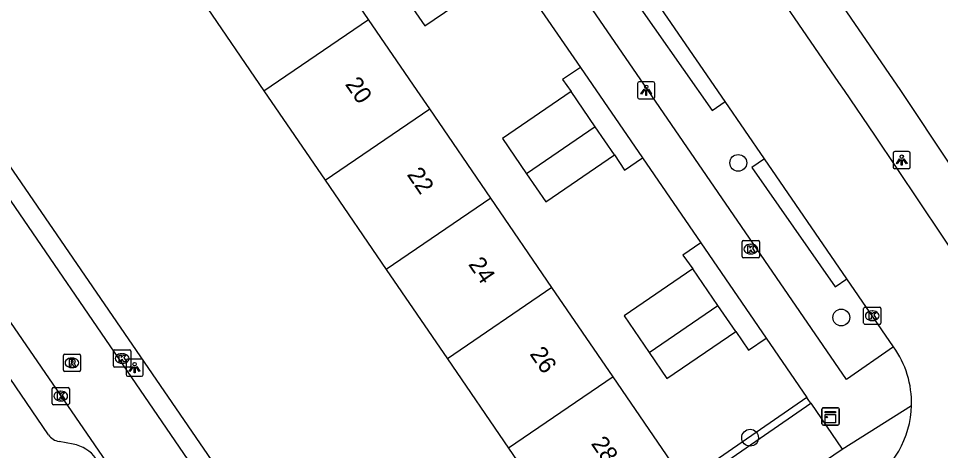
# Model space of a CAD drawing. Extents: x 157466 to 158888, y 383063 to 384677.
# Drawn here: x 158536.9 to 158590.5, y 383729.1 to 383754.2 of the extents above; entities that cross this region are included whole.
import ezdxf

# ---------------------------------------------------------------- set-up
doc = ezdxf.new("R2010")
doc.units = 0
for name, color, linetype in [('IMGEO_Boom', 7, 'Continuous'), ('IMGEO_Haag', 7, 'Continuous'), ('IMGEO_Kast', 7, 'Continuous'), ('IMGEO_Kolk', 7, 'Continuous'), ('IMGEO_Lichtpunt', 7, 'Continuous'), ('IMGEO_Pand', 7, 'Continuous'), ('IMGEO_Pand_nummerreeks', 7, 'Continuous'), ('IMGEO_Rijbaan_lokaal_open', 7, 'Continuous'), ('IMGEO_Rioolput', 7, 'Continuous'), ('IMGEO_Voetpad_open', 7, 'Continuous')]:
    doc.layers.add(name, color=color, linetype=linetype)

msp = doc.modelspace()

# ---------------------------------------------------------------- linework, layer by layer
at = {"layer": 'IMGEO_Boom'}
for centre in [(158578.743, 383745.789), (158584.732, 383736.796), (158579.43, 383729.8)]:
    msp.add_circle(centre, 0.489, dxfattribs=at)
at = {"layer": 'IMGEO_Haag'}
for points in [[(158582.731, 383732.137), (158569.574, 383723.053), (158569.688, 383722.888)], [(158569.688, 383722.888), (158569.802, 383722.723), (158582.957, 383731.807)]]:
    msp.add_lwpolyline(points, dxfattribs=at)
at = {"layer": 'IMGEO_Kast'}
for p, q in [((158583.608, 383730.613), (158583.608, 383731.454)), ((158583.608, 383731.454), (158583.608, 383730.613)), ((158583.683, 383731.538), (158584.524, 383731.538)), ((158584.524, 383731.538), (158583.683, 383731.538)), ((158584.608, 383731.463), (158584.608, 383730.622)), ((158584.608, 383730.622), (158584.608, 383731.463)), ((158584.533, 383730.538), (158583.692, 383730.538)), ((158583.692, 383730.538), (158584.533, 383730.538))]:
    msp.add_line(p, q, dxfattribs=at)
for points in [[(158583.803, 383731.328), (158584.403, 383731.328), (158584.403, 383731.243), (158583.803, 383731.243), (158583.803, 383731.328)], [(158583.803, 383731.153), (158584.403, 383731.153), (158584.403, 383730.664), (158583.803, 383730.664), (158583.803, 383731.153)]]:
    msp.add_lwpolyline(points, dxfattribs=at)
msp.add_circle((158583.887, 383731.002), 0.0377, dxfattribs=at)
for centre, start, end in [((158583.686, 383731.46), 92.4484, 184.2845), ((158583.686, 383731.46), 92.4484, 184.2845), ((158584.53, 383731.46), 2.4484, 94.2845), ((158584.53, 383731.46), 2.4484, 94.2845), ((158583.686, 383730.616), 182.4484, 274.2845), ((158583.686, 383730.616), 182.4484, 274.2845), ((158584.53, 383730.616), 272.4484, 4.2845), ((158584.53, 383730.616), 272.4484, 4.2845)]:
    msp.add_arc(centre, 0.0779, start, end, dxfattribs=at)
at = {"layer": 'IMGEO_Kolk'}
for p, q in [((158578.972, 383740.346), (158578.972, 383741.198)), ((158579.047, 383741.272), (158579.899, 383741.272)), ((158579.46, 383741.052), (158579.485, 383741.052)), ((158579.973, 383741.198), (158579.973, 383740.346)), ((158579.483, 383740.492), (158579.458, 383740.492)), ((158579.899, 383740.272), (158579.047, 383740.272)), ((158586.033, 383736.469), (158586.033, 383737.321)), ((158586.108, 383737.395), (158586.96, 383737.395)), ((158586.521, 383737.175), (158586.546, 383737.175)), ((158587.034, 383737.321), (158587.034, 383736.469)), ((158586.544, 383736.615), (158586.519, 383736.615)), ((158586.96, 383736.395), (158586.108, 383736.395)), ((158542.426, 383733.984), (158542.426, 383734.836)), ((158542.501, 383734.91), (158543.353, 383734.91)), ((158542.914, 383734.69), (158542.939, 383734.69)), ((158543.427, 383734.836), (158543.427, 383733.984)), ((158542.937, 383734.13), (158542.912, 383734.13)), ((158543.353, 383733.91), (158542.501, 383733.91)), ((158538.854, 383731.797), (158538.854, 383732.649)), ((158538.929, 383732.723), (158539.781, 383732.723)), ((158539.342, 383732.503), (158539.367, 383732.503)), ((158539.855, 383732.649), (158539.855, 383731.797)), ((158539.365, 383731.943), (158539.34, 383731.943)), ((158539.781, 383731.723), (158538.929, 383731.723))]:
    msp.add_line(p, q, dxfattribs=at)
for points in [[(158578.972, 383740.346), (158578.972, 383741.198)], [(158579.047, 383741.272), (158579.899, 383741.272)], [(158579.293, 383740.972), (158579.416, 383740.972), (158579.416, 383740.821), (158579.546, 383740.972), (158579.71, 383740.972), (158579.564, 383740.821), (158579.717, 383740.572), (158579.565, 383740.572), (158579.48, 383740.736), (158579.416, 383740.669), (158579.416, 383740.572), (158579.293, 383740.572), (158579.293, 383740.972)], [(158579.973, 383741.198), (158579.973, 383740.346)], [(158579.899, 383740.272), (158579.047, 383740.272)], [(158586.033, 383736.469), (158586.033, 383737.321)], [(158586.108, 383737.395), (158586.96, 383737.395)], [(158587.034, 383737.321), (158587.034, 383736.469)], [(158586.354, 383737.095), (158586.477, 383737.095), (158586.477, 383736.944), (158586.607, 383737.095), (158586.771, 383737.095), (158586.625, 383736.944), (158586.778, 383736.695), (158586.626, 383736.695), (158586.541, 383736.859), (158586.477, 383736.792), (158586.477, 383736.695), (158586.354, 383736.695), (158586.354, 383737.095)], [(158586.96, 383736.395), (158586.108, 383736.395)], [(158542.426, 383733.984), (158542.426, 383734.836)], [(158542.501, 383734.91), (158543.353, 383734.91)], [(158542.747, 383734.61), (158542.87, 383734.61), (158542.87, 383734.459), (158543, 383734.61), (158543.164, 383734.61), (158543.018, 383734.459), (158543.171, 383734.21), (158543.019, 383734.21), (158542.934, 383734.374), (158542.87, 383734.307), (158542.87, 383734.21), (158542.747, 383734.21), (158542.747, 383734.61)], [(158543.427, 383734.836), (158543.427, 383733.984)], [(158543.353, 383733.91), (158542.501, 383733.91)], [(158538.854, 383731.797), (158538.854, 383732.649)], [(158538.929, 383732.723), (158539.781, 383732.723)], [(158539.175, 383732.423), (158539.298, 383732.423), (158539.298, 383732.272), (158539.428, 383732.423), (158539.592, 383732.423), (158539.446, 383732.272), (158539.599, 383732.023), (158539.447, 383732.023), (158539.362, 383732.187), (158539.298, 383732.12), (158539.298, 383732.023), (158539.175, 383732.023), (158539.175, 383732.423)], [(158539.855, 383732.649), (158539.855, 383731.797)], [(158539.781, 383731.723), (158538.929, 383731.723)]]:
    msp.add_lwpolyline(points, dxfattribs=at)
for centre, start, end in [((158579.049, 383741.196), 91.552, 178.448), ((158579.049, 383741.196), 91.552, 178.448), ((158579.897, 383741.196), 1.552, 88.448), ((158579.897, 383741.196), 1.552, 88.448), ((158579.049, 383740.348), 181.552, 268.448), ((158579.049, 383740.348), 181.552, 268.448), ((158579.897, 383740.348), 271.552, 358.448), ((158579.897, 383740.348), 271.552, 358.448), ((158586.11, 383737.319), 91.552, 178.448), ((158586.11, 383737.319), 91.552, 178.448), ((158586.958, 383737.319), 1.552, 88.448), ((158586.958, 383737.319), 1.552, 88.448), ((158586.11, 383736.471), 181.552, 268.448), ((158586.11, 383736.471), 181.552, 268.448), ((158586.958, 383736.471), 271.552, 358.448), ((158586.958, 383736.471), 271.552, 358.448), ((158542.503, 383734.834), 91.552, 178.448), ((158542.503, 383734.834), 91.552, 178.448), ((158543.351, 383734.834), 1.552, 88.448), ((158543.351, 383734.834), 1.552, 88.448), ((158542.503, 383733.986), 181.552, 268.448), ((158542.503, 383733.986), 181.552, 268.448), ((158543.351, 383733.986), 271.552, 358.448), ((158543.351, 383733.986), 271.552, 358.448), ((158538.931, 383732.647), 91.552, 178.448), ((158538.931, 383732.647), 91.552, 178.448), ((158539.779, 383732.647), 1.552, 88.448), ((158539.779, 383732.647), 1.552, 88.448), ((158538.931, 383731.799), 181.552, 268.448), ((158538.931, 383731.799), 181.552, 268.448), ((158539.779, 383731.799), 271.552, 358.448), ((158539.779, 383731.799), 271.552, 358.448)]:
    msp.add_arc(centre, 0.0765, start, end, dxfattribs=at)
for centre, major_axis, ratio, start_param, end_param in [((158579.459, 383740.772), (-0.387, 0.002), 0.722429, 4.712389, 7.853982), ((158579.484, 383740.772), (-0.39, 0.002), 0.717154, 1.570796, 4.712389), ((158586.52, 383736.895), (-0.387, 0.002), 0.722429, 4.712389, 7.853982), ((158586.545, 383736.895), (-0.39, 0.002), 0.717154, 1.570796, 4.712389), ((158542.913, 383734.41), (-0.387, 0.002), 0.722429, 4.712389, 7.853982), ((158542.938, 383734.41), (-0.39, 0.002), 0.717154, 1.570796, 4.712389), ((158539.341, 383732.223), (-0.387, 0.002), 0.722429, 4.712389, 7.853982), ((158539.366, 383732.223), (-0.39, 0.002), 0.717154, 1.570796, 4.712389)]:
    msp.add_ellipse(centre, major_axis=major_axis, ratio=ratio, start_param=start_param, end_param=end_param, dxfattribs=at)
at = {"layer": 'IMGEO_Lichtpunt'}
for p, q in [((158572.894, 383750.415), (158572.894, 383749.608)), ((158572.894, 383750.415), (158572.894, 383749.608)), ((158573.796, 383750.51), (158572.988, 383750.51)), ((158573.796, 383750.51), (158572.988, 383750.51)), ((158573.89, 383749.608), (158573.89, 383750.415)), ((158573.89, 383749.608), (158573.89, 383750.415)), ((158572.988, 383749.514), (158573.796, 383749.514)), ((158572.988, 383749.514), (158573.796, 383749.514)), ((158587.747, 383746.355), (158587.747, 383745.548)), ((158587.747, 383746.355), (158587.747, 383745.548)), ((158588.649, 383746.45), (158587.841, 383746.45)), ((158588.649, 383746.45), (158587.841, 383746.45)), ((158588.743, 383745.548), (158588.743, 383746.355)), ((158588.743, 383745.548), (158588.743, 383746.355)), ((158587.841, 383745.454), (158588.649, 383745.454)), ((158587.841, 383745.454), (158588.649, 383745.454)), ((158543.149, 383734.281), (158543.149, 383733.474)), ((158543.149, 383734.281), (158543.149, 383733.474)), ((158544.051, 383734.376), (158543.243, 383734.376)), ((158544.051, 383734.376), (158543.243, 383734.376)), ((158544.145, 383733.474), (158544.145, 383734.281)), ((158544.145, 383733.474), (158544.145, 383734.281)), ((158543.243, 383733.38), (158544.051, 383733.38)), ((158543.243, 383733.38), (158544.051, 383733.38))]:
    msp.add_line(p, q, dxfattribs=at)
for points in [[(158573.268, 383750.079), (158573.307, 383750.051), (158573.119, 383749.789), (158573.081, 383749.816), (158573.268, 383750.079)], [(158573.37, 383750.031), (158573.417, 383750.031), (158573.417, 383749.709), (158573.37, 383749.709), (158573.37, 383750.031)], [(158573.48, 383750.051), (158573.518, 383750.078), (158573.705, 383749.816), (158573.666, 383749.788), (158573.48, 383750.051)], [(158588.121, 383746.019), (158588.16, 383745.991), (158587.972, 383745.729), (158587.934, 383745.756), (158588.121, 383746.019)], [(158588.223, 383745.971), (158588.27, 383745.971), (158588.27, 383745.649), (158588.223, 383745.649), (158588.223, 383745.971)], [(158588.333, 383745.991), (158588.371, 383746.018), (158588.558, 383745.756), (158588.519, 383745.728), (158588.333, 383745.991)], [(158543.523, 383733.945), (158543.562, 383733.917), (158543.374, 383733.655), (158543.336, 383733.682), (158543.523, 383733.945)], [(158543.735, 383733.917), (158543.773, 383733.944), (158543.96, 383733.682), (158543.921, 383733.654), (158543.735, 383733.917)], [(158543.625, 383733.897), (158543.672, 383733.897), (158543.672, 383733.575), (158543.625, 383733.575), (158543.625, 383733.897)]]:
    msp.add_lwpolyline(points, dxfattribs=at)
for centre in [(158573.393, 383750.213), (158588.246, 383746.153), (158543.648, 383734.079)]:
    msp.add_circle(centre, 0.0994, dxfattribs=at)
for centre, start, end in [((158572.988, 383750.415), 90, 180), ((158572.988, 383750.415), 90, 180), ((158573.796, 383750.415), 0, 90), ((158573.796, 383750.415), 0, 90), ((158572.988, 383749.608), 180, 270), ((158572.988, 383749.608), 180, 270), ((158573.796, 383749.608), 270, 0), ((158573.796, 383749.608), 270, 360), ((158587.841, 383746.355), 90, 180), ((158587.841, 383746.355), 90, 180), ((158588.649, 383746.355), 0, 90), ((158588.649, 383746.355), 0, 90), ((158587.841, 383745.548), 180, 270), ((158587.841, 383745.548), 180, 270), ((158588.649, 383745.548), 270, 0), ((158588.649, 383745.548), 270, 360), ((158543.243, 383734.281), 90, 180), ((158543.243, 383734.281), 90, 180), ((158544.051, 383734.281), 0, 90), ((158544.051, 383734.281), 0, 90), ((158543.243, 383733.474), 180, 270), ((158543.243, 383733.474), 180, 270), ((158544.051, 383733.474), 270, 0), ((158544.051, 383733.474), 270, 360)]:
    msp.add_arc(centre, 0.0946, start, end, dxfattribs=at)
at = {"layer": 'IMGEO_Pand'}
for points in [[(158557.249, 383754.136), (158553.694, 383759.335)], [(158559.305, 383755.542), (158560.52, 383753.766), (158564.491, 383756.483)], [(158547.614, 383755.177), (158551.169, 383749.979)], [(158551.169, 383749.979), (158557.249, 383754.136)], [(158560.805, 383748.937), (158560.078, 383750), (158557.249, 383754.136)], [(158551.169, 383749.979), (158554.725, 383744.78)], [(158569.026, 383749.95), (158565.029, 383747.216), (158566.436, 383745.159)], [(158570.433, 383747.893), (158569.026, 383749.95)], [(158554.725, 383744.78), (158560.805, 383748.937)], [(158564.359, 383743.739), (158560.805, 383748.937)], [(158570.433, 383747.893), (158566.436, 383745.159)], [(158571.549, 383746.261), (158570.433, 383747.893)], [(158566.436, 383745.159), (158567.552, 383743.527), (158571.549, 383746.261)], [(158554.725, 383744.78), (158558.281, 383739.582)], [(158564.359, 383743.739), (158558.281, 383739.582)], [(158567.914, 383738.54), (158564.359, 383743.739)], [(158558.281, 383739.582), (158561.836, 383734.384)], [(158576.098, 383739.623), (158572.104, 383736.891), (158573.556, 383734.768)], [(158577.55, 383737.499), (158576.098, 383739.623)], [(158567.914, 383738.54), (158561.836, 383734.384)], [(158571.469, 383733.341), (158567.914, 383738.54)], [(158573.556, 383734.768), (158577.55, 383737.499)], [(158578.592, 383735.976), (158577.55, 383737.499)], [(158573.556, 383734.768), (158574.598, 383733.244), (158578.592, 383735.976)], [(158561.836, 383734.384), (158565.392, 383729.186)], [(158571.469, 383733.341), (158565.392, 383729.186)], [(158565.392, 383729.186), (158569.032, 383723.864), (158575.109, 383728.019), (158571.469, 383733.341)]]:
    msp.add_lwpolyline(points, dxfattribs=at)
at = {"layer": 'IMGEO_Rijbaan_lokaal_open'}
for points in [[(158504.026, 383783.713), (158527.158, 383750), (158552.353, 383713.281), (158553.127, 383712.058)], [(158594.553, 383734.695), (158593.962, 383736.374), (158591.954, 383739.532), (158591.558, 383740.117), (158590.576, 383741.581), (158586.687, 383747.402), (158584.91, 383750), (158584.587, 383750.472), (158573.859, 383766.155), (158572.899, 383767.558), (158572.244, 383768.515), (158570.77, 383770.67), (158568.992, 383773.269)], [(158523.337, 383762.742), (158529.63, 383753.531), (158532.912, 383748.723), (158546.743, 383728.518), (158550.165, 383723.561), (158557.271, 383713.187)], [(158577.986, 383749.362), (158572.99, 383756.646)], [(158580.27, 383746.031), (158577.986, 383749.362)], [(158585.059, 383739.047), (158580.27, 383746.031)], [(158587.772, 383735.091), (158585.059, 383739.047)]]:
    msp.add_lwpolyline(points, dxfattribs=at)
for centre, radius, start, end in [((158583.181, 383731.82), 5.637, 358.5725, 35.4629), ((158583.174, 383731.822), 5.644, 301.7882, 358.5551)]:
    msp.add_arc(centre, radius, start, end, dxfattribs=at)
at = {"layer": 'IMGEO_Rioolput'}
for p, q in [((158539.506, 383733.731), (158539.506, 383734.583)), ((158539.581, 383734.657), (158540.433, 383734.657)), ((158540.507, 383734.583), (158540.507, 383733.731)), ((158539.994, 383734.437), (158540.019, 383734.437)), ((158540.433, 383733.657), (158539.581, 383733.657)), ((158540.017, 383733.877), (158539.992, 383733.877))]:
    msp.add_line(p, q, dxfattribs=at)
for points in [[(158539.506, 383733.731), (158539.506, 383734.583)], [(158539.581, 383734.657), (158540.433, 383734.657)], [(158540.507, 383734.583), (158540.507, 383733.731)], [(158540.095, 383734.355), (158539.843, 383734.357), (158539.843, 383733.957)], [(158539.843, 383733.957), (158539.967, 383733.957), (158539.967, 383734.119), (158539.978, 383734.119)], [(158540.021, 383734.276), (158539.967, 383734.276), (158539.967, 383734.195)], [(158539.967, 383734.195), (158540.019, 383734.195)], [(158540.025, 383734.09), (158540.096, 383733.957), (158540.236, 383733.957), (158540.171, 383734.083)], [(158540.433, 383733.657), (158539.581, 383733.657)]]:
    msp.add_lwpolyline(points, dxfattribs=at)
for centre, radius, start, end in [((158539.583, 383734.581), 0.0765, 91.552, 178.448), ((158539.583, 383734.581), 0.0765, 91.552, 178.448), ((158540.431, 383734.581), 0.0765, 1.552, 88.448), ((158540.431, 383734.581), 0.0765, 1.552, 88.448), ((158539.977, 383734.066), 0.0533, 26.0293, 88.6989), ((158540.003, 383734.384), 0.19, 274.7715, 282.9687), ((158540.027, 383734.18), 0.0964, 77.0061, 93.1865), ((158540.041, 383734.237), 0.0378, 276.6634, 79.6772), ((158540.094, 383734.245), 0.109, 350.3612, 89.416), ((158540.092, 383734.245), 0.112, 277.5842, 350.9817), ((158540.076, 383734.03), 0.108, 29.5134, 73.7905), ((158539.583, 383733.733), 0.0765, 181.552, 268.448), ((158539.583, 383733.733), 0.0765, 181.552, 268.448), ((158540.431, 383733.733), 0.0765, 271.552, 358.448), ((158540.431, 383733.733), 0.0765, 271.552, 358.448)]:
    msp.add_arc(centre, radius, start, end, dxfattribs=at)
for centre, major_axis, ratio, start_param, end_param in [((158539.993, 383734.157), (-0.387, 0.002), 0.722429, 4.712389, 7.853982), ((158540.018, 383734.157), (-0.39, 0.002), 0.717154, 1.570796, 4.712389)]:
    msp.add_ellipse(centre, major_axis=major_axis, ratio=ratio, start_param=start_param, end_param=end_param, dxfattribs=at)
at = {"layer": 'IMGEO_Voetpad_open'}
for points in [[(158541.477, 383818.099), (158588.168, 383750), (158596.993, 383736.73), (158608.14, 383720.367)], [(158557.601, 383714.681), (158533.363, 383750), (158514.526, 383777.448)], [(158566.168, 383756.312), (158569.565, 383751.345)], [(158572.177, 383756.07), (158577.22, 383748.837), (158577.986, 383749.362)], [(158587.772, 383735.091), (158585.033, 383733.181), (158573.499, 383750), (158570.265, 383754.715)], [(158569.565, 383751.345), (158568.523, 383750.633), (158569.026, 383749.95)], [(158569.565, 383751.345), (158573.182, 383746.091)], [(158538.637, 383729.977), (158527.804, 383745.868)], [(158571.549, 383746.261), (158572.132, 383745.373), (158573.182, 383746.091)], [(158573.182, 383746.091), (158576.57, 383741.137)], [(158580.27, 383746.031), (158579.53, 383745.524), (158584.375, 383738.577), (158585.059, 383739.047)], [(158576.57, 383741.137), (158575.515, 383740.415), (158576.098, 383739.623)], [(158576.57, 383741.137), (158580.367, 383735.595)], [(158578.592, 383735.976), (158579.335, 383734.889), (158580.367, 383735.595)], [(158580.367, 383735.595), (158582.731, 383732.137)], [(158582.957, 383731.807), (158582.844, 383731.972), (158582.731, 383732.137)], [(158582.957, 383731.807), (158584.783, 383729.136)], [(158584.783, 383729.136), (158588.816, 383731.68)], [(158540.082, 383729.423), (158539.262, 383729.584)], [(158561.384, 383713.217), (158584.783, 383729.136)]]:
    msp.add_lwpolyline(points, dxfattribs=at)
for centre, radius, start, end in [((158539.378, 383730.462), 0.886, 213.2012, 262.4754), ((158539.758, 383727.454), 1.995, 349.012, 80.667)]:
    msp.add_arc(centre, radius, start, end, dxfattribs=at)

# ---------------------------------------------------------------- texts
at = {"layer": 'IMGEO_Pand_nummerreeks'}
for s, rotation, p in [('20', 304.3713, (158555.856, 383750.365)), ('22', 304.3653, (158559.45, 383745.109)), ('24', 304.3653, (158563.018, 383739.89)), ('26', 304.3653, (158566.585, 383734.674)), ('28', 304.3653, (158570.154, 383729.455))]:
    msp.add_text(s, height=1, rotation=rotation, dxfattribs=at).set_placement(p)

doc.saveas('drawing.dxf')
